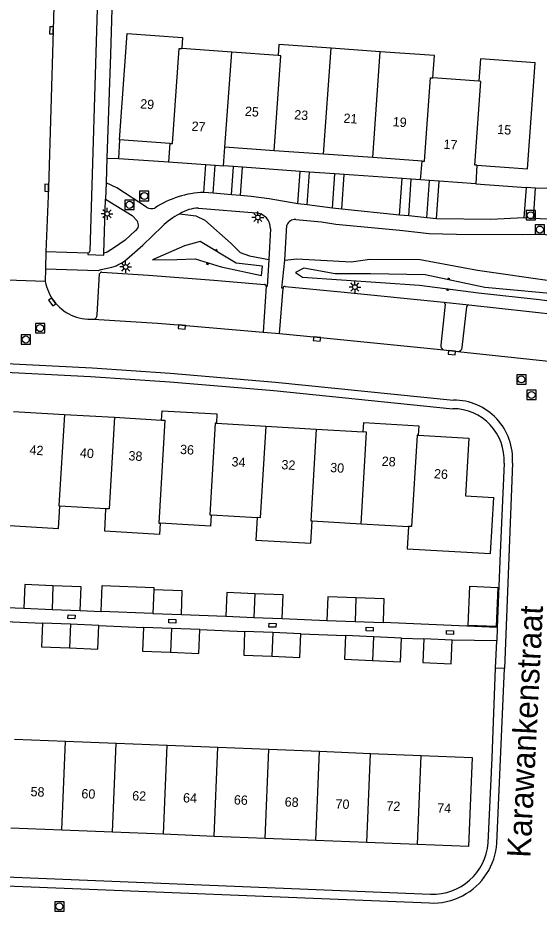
# Model space of a CAD drawing. Extents: x 132994 to 136000, y 393499 to 395512.
# Drawn here: x 133709.6 to 133765.3, y 394705.4 to 394800.9 of the extents above; entities that cross this region are included whole.
import ezdxf

# ---------------------------------------------------------------- set-up
doc = ezdxf.new("R2010")
doc.units = 0
for name, color, linetype in [('gg-afsc-erfafscheiding', 7, 'Continuous'), ('gg-afsc-hekwerk', 7, 'Continuous'), ('gg-afsc-muur', 7, 'Continuous'), ('gg-anno-huisnummerreeks BGT', 7, 'Continuous'), ('gg-anno-openbare ruimte label', 7, 'Continuous'), ('gg-bbg-bijgebouw', 7, 'Continuous'), ('gg-bbg-hoofdgebouw', 7, 'Continuous'), ('gg-bbg-luifel en loopbrug', 7, 'Continuous'), ('gg-bbg-tussenscheiding', 7, 'Continuous'), ('gg-knt-bovenkant onderkant talud', 7, 'Continuous'), ('gg-knt-verharding', 7, 'Continuous'), ('gg-knt-verharding nz', 7, 'Continuous'), ('gt-grn-groengrens', 7, 'Continuous'), ('gt-grn-vlakafsluiter', 7, 'Continuous'), ('gt-grn-weggrens', 7, 'Continuous'), ('gt-symb-kolk', 7, 'Continuous'), ('gt-symb-kolk center center', 7, 'Continuous'), ('gt-symb-lichtmast', 7, 'Continuous'), ('gt-symb-rioolschacht', 7, 'Continuous'), ('gt-symb-talud symbool', 7, 'Continuous')]:
    doc.layers.add(name, color=color, linetype=linetype)

# ---------------------------------------------------------------- blocks, each defined once
blk = doc.blocks.new('gt0-KOLKCC')
at = {"layer": 'gt-symb-kolk center center'}
blk.add_lwpolyline([(-0.375, 0.2), (0.375, 0.2), (0.375, -0.2), (-0.375, -0.2)], close=True, dxfattribs=at)
blk = doc.blocks.new('gt0-LMAST')
at = {"layer": 'gt-symb-lichtmast'}
for p, q in [((-0.182, 0.173), (-0.447, 0.438)), ((-0.005, 0.246), (-0.005, 0.621)), ((0.172, 0.173), (0.437, 0.438)), ((-0.255, -0.004), (-0.63, -0.004)), ((-0.182, -0.181), (-0.447, -0.446)), ((-0.005, -0.254), (-0.005, -0.629)), ((0.437, -0.446), (0.172, -0.181)), ((0.245, -0.004), (0.62, -0.004))]:
    blk.add_line(p, q, dxfattribs=at)
blk.add_circle((-0.005, -0.004), 0.25, dxfattribs=at)
blk = doc.blocks.new('gt0-RS')
at = {"layer": 'gt-symb-rioolschacht'}
blk.add_lwpolyline([(-0.5, -0.5), (0.5, -0.5), (0.5, 0.5), (-0.5, 0.5)], close=True, dxfattribs=at)
blk.add_circle((0, 0), 0.375, dxfattribs=at)
blk = doc.blocks.new('gt0-KOLK')
at = {"layer": 'gt-symb-kolk'}
blk.add_lwpolyline([(0, 0), (0.375, 0), (0.375, 0.4), (-0.375, 0.4), (-0.375, 0), (0, 0)], dxfattribs=at)
blk = doc.blocks.new('gt0-TALUD_1')
at = {"layer": 'gt-symb-talud symbool'}
for p, q in [((-1, -1), (-1, 0)), ((-0.5, -2), (-0.5, 0)), ((0, -1), (0, 0)), ((0.5, -2), (0.5, 0)), ((1, -1), (1, 0))]:
    blk.add_line(p, q, dxfattribs=at)

msp = doc.modelspace()

# ---------------------------------------------------------------- linework, layer by layer
at = {"layer": 'gg-afsc-erfafscheiding'}
for p, q in [((133705.495, 394738.006), (133710.241, 394737.786)), ((133716.265, 394737.559), (133718.496, 394737.458)), ((133727.079, 394737.134), (133731.836, 394736.939)), ((133737.853, 394736.7), (133742.642, 394736.491)), ((133760.827, 394735.722), (133748.666, 394736.286))]:
    msp.add_line(p, q, dxfattribs=at)
at = {"layer": 'gg-afsc-hekwerk'}
for p, q in [((133761.16, 394743.717), (133760.827, 394735.722)), ((133707.441, 394736.416), (133712.229, 394736.215)), ((133718.247, 394735.957), (133723.029, 394735.74)), ((133729.043, 394735.505), (133733.846, 394735.315)), ((133739.864, 394735.066), (133744.612, 394734.869)), ((133750.629, 394734.612), (133753.013, 394734.512)), ((133760.798, 394734.312), (133756.045, 394734.378)), ((133760.673, 394731.374), (133760.798, 394734.312)), ((133760.303, 394721.815), (133760.673, 394731.374))]:
    msp.add_line(p, q, dxfattribs=at)
at = {"layer": 'gg-afsc-muur'}
msp.add_line((133719.725, 394804.322), (133719.508, 394796.949), dxfattribs=at)
at = {"layer": 'gg-bbg-bijgebouw'}
for p, q in [((133710.241, 394737.786), (133713.253, 394737.673)), ((133713.253, 394737.673), (133716.265, 394737.559)), ((133724.032, 394737.249), (133718.496, 394737.458)), ((133724.032, 394737.249), (133727.079, 394737.134)), ((133731.836, 394736.939), (133734.845, 394736.819)), ((133734.845, 394736.819), (133737.853, 394736.7)), ((133715.238, 394736.086), (133712.229, 394736.215)), ((133718.247, 394735.957), (133715.238, 394736.086)), ((133726.036, 394735.623), (133723.029, 394735.74)), ((133742.642, 394736.491), (133745.654, 394736.389)), ((133745.654, 394736.389), (133748.666, 394736.286)), ((133748.666, 394736.286), (133748.671, 394736.427)), ((133729.043, 394735.505), (133726.036, 394735.623)), ((133736.855, 394735.191), (133733.846, 394735.315)), ((133739.864, 394735.066), (133736.855, 394735.191)), ((133747.62, 394734.741), (133744.612, 394734.869)), ((133750.629, 394734.612), (133747.62, 394734.741)), ((133756.045, 394734.378), (133753.013, 394734.512))]:
    msp.add_line(p, q, dxfattribs=at)
for points in [[(133713.348, 394740.201), (133710.336, 394740.314), (133710.241, 394737.786)], [(133716.265, 394737.559), (133716.36, 394740.087), (133713.348, 394740.201)], [(133718.496, 394737.458), (133718.601, 394740.236), (133724.136, 394740.027), (133724.127, 394739.777)], [(133727.079, 394737.134), (133727.174, 394739.662), (133724.127, 394739.777)], [(133734.945, 394739.347), (133731.936, 394739.467), (133731.836, 394736.939)], [(133737.853, 394736.7), (133737.953, 394739.228), (133734.945, 394739.347)], [(133745.74, 394738.921), (133742.728, 394739.025), (133742.642, 394736.491)], [(133748.671, 394736.427), (133748.752, 394738.816), (133745.74, 394738.921)], [(133712.229, 394736.215), (133712.12, 394733.683), (133715.129, 394733.554)], [(133715.129, 394733.554), (133718.138, 394733.424), (133718.247, 394735.957)], [(133723.029, 394735.74), (133722.93, 394733.207), (133725.937, 394733.09)], [(133725.937, 394733.09), (133728.944, 394732.972), (133729.043, 394735.505)], [(133733.846, 394735.315), (133733.741, 394732.782), (133736.75, 394732.658)], [(133736.75, 394732.658), (133739.759, 394732.533), (133739.864, 394735.066)], [(133744.612, 394734.869), (133744.504, 394732.336), (133747.513, 394732.208)], [(133747.513, 394732.208), (133750.521, 394732.079), (133750.629, 394734.612)], [(133753.013, 394734.512), (133752.901, 394731.98), (133755.933, 394731.845), (133756.045, 394734.378)]]:
    msp.add_lwpolyline(points, dxfattribs=at)
at = {"layer": 'gg-bbg-hoofdgebouw'}
for p, q in [((133732.465, 394797.209), (133727.121, 394797.589)), ((133737.424, 394796.857), (133732.465, 394797.209)), ((133748.347, 394797.262), (133743.081, 394797.636)), ((133758.87, 394794.105), (133753.969, 394794.455)), ((133725.859, 394787.467), (133720.474, 394787.862)), ((133725.859, 394787.467), (133725.714, 394785.493)), ((133731.595, 394785.056), (133731.744, 394787.058)), ((133737.01, 394786.687), (133731.744, 394787.058)), ((133742.277, 394786.316), (133737.01, 394786.687)), ((133747.543, 394785.945), (133742.277, 394786.316)), ((133725.714, 394785.493), (133729.707, 394785.196)), ((133752.809, 394785.574), (133747.543, 394785.945)), ((133752.659, 394783.558), (133752.809, 394785.574)), ((133729.707, 394785.196), (133730.69, 394785.123)), ((133730.69, 394785.123), (133731.595, 394785.056)), ((133758.668, 394785.123), (133758.546, 394783.142)), ((133753.594, 394783.492), (133752.659, 394783.558)), ((133754.623, 394783.419), (133753.594, 394783.492)), ((133758.546, 394783.142), (133754.623, 394783.419)), ((133709.143, 394758.827), (133714.581, 394758.51)), ((133714.581, 394758.51), (133719.925, 394758.199)), ((133719.925, 394758.199), (133724.961, 394757.906)), ((133730.882, 394758.566), (133730.825, 394757.566)), ((133730.825, 394757.566), (133736.097, 394757.256)), ((133736.097, 394757.256), (133741.488, 394756.938)), ((133741.488, 394756.938), (133746.525, 394756.642)), ((133760.128, 394743.626), (133760.492, 394749.63)), ((133719.023, 394748.426), (133714.101, 394748.709)), ((133718.885, 394746.026), (133719.023, 394748.426)), ((133730.27, 394747.767), (133735.175, 394747.48)), ((133741.058, 394747.134), (133746.304, 394746.828)), ((133746.304, 394746.828), (133751.362, 394746.533)), ((133709.255, 394723.817), (133714.688, 394723.598)), ((133714.688, 394723.598), (133720.121, 394723.379)), ((133720.121, 394723.379), (133725.554, 394723.161)), ((133725.554, 394723.161), (133730.987, 394722.942)), ((133730.987, 394722.942), (133736.42, 394722.723)), ((133736.42, 394722.723), (133741.854, 394722.504)), ((133741.854, 394722.504), (133747.287, 394722.286)), ((133747.287, 394722.286), (133752.72, 394722.067)), ((133714.297, 394714.072), (133708.864, 394714.291)), ((133719.73, 394713.853), (133714.297, 394714.072)), ((133725.163, 394713.634), (133719.73, 394713.853)), ((133730.596, 394713.415), (133725.163, 394713.634)), ((133736.029, 394713.196), (133730.596, 394713.415)), ((133741.463, 394712.978), (133736.029, 394713.196)), ((133746.896, 394712.759), (133741.463, 394712.978)), ((133752.329, 394712.54), (133746.896, 394712.759))]:
    msp.add_line(p, q, dxfattribs=at)
for points in [[(133720.474, 394787.862), (133721.27, 394799.213), (133727.208, 394798.774), (133727.121, 394797.589)], [(133743.081, 394797.636), (133737.507, 394798.032), (133737.424, 394796.857)], [(133753.969, 394794.455), (133754.139, 394796.851), (133748.347, 394797.262)], [(133758.668, 394785.123), (133764.064, 394784.764), (133764.908, 394796.072), (133759.044, 394796.494), (133758.87, 394794.105)], [(133724.961, 394757.906), (133725.014, 394758.899), (133730.882, 394758.566)], [(133746.525, 394756.642), (133746.578, 394757.642), (133752.461, 394757.289), (133752.403, 394756.287)], [(133752.403, 394756.287), (133757.796, 394755.972), (133757.438, 394749.803), (133760.492, 394749.63)], [(133708.182, 394747.847), (133708.091, 394746.662), (133713.964, 394746.324), (133714.101, 394748.709)], [(133730.27, 394747.767), (133730.198, 394746.573), (133724.808, 394746.877)], [(133735.175, 394747.48), (133735.035, 394745.084), (133740.921, 394744.749), (133741.058, 394747.134)], [(133724.808, 394746.877), (133724.743, 394745.689), (133718.885, 394746.026)], [(133751.362, 394746.533), (133751.217, 394744.147), (133760.128, 394743.626)], [(133752.72, 394722.067), (133758.153, 394721.848), (133757.762, 394712.321), (133752.329, 394712.54)]]:
    msp.add_lwpolyline(points, dxfattribs=at)
at = {"layer": 'gg-bbg-luifel en loopbrug'}
msp.add_lwpolyline([(133760.926, 394740.022), (133760.732, 394735.827), (133757.735, 394735.966), (133757.93, 394740.161), (133760.926, 394740.022)], dxfattribs=at)
at = {"layer": 'gg-bbg-tussenscheiding'}
for p, q in [((133731.744, 394787.058), (133732.465, 394797.209)), ((133742.277, 394786.316), (133743.081, 394797.636)), ((133747.543, 394785.945), (133748.347, 394797.262)), ((133713.348, 394740.201), (133713.253, 394737.673)), ((133724.127, 394739.777), (133724.032, 394737.249)), ((133734.945, 394739.347), (133734.845, 394736.819)), ((133745.74, 394738.921), (133745.654, 394736.389)), ((133715.238, 394736.086), (133715.129, 394733.554)), ((133726.036, 394735.623), (133725.937, 394733.09)), ((133736.855, 394735.191), (133736.75, 394732.658)), ((133747.62, 394734.741), (133747.513, 394732.208)), ((133714.297, 394714.072), (133714.688, 394723.598)), ((133719.73, 394713.853), (133720.121, 394723.379)), ((133725.163, 394713.634), (133725.554, 394723.161)), ((133730.596, 394713.415), (133730.987, 394722.942)), ((133736.029, 394713.196), (133736.42, 394722.723)), ((133741.463, 394712.978), (133741.854, 394722.504)), ((133746.896, 394712.759), (133747.287, 394722.286)), ((133752.329, 394712.54), (133752.72, 394722.067))]:
    msp.add_line(p, q, dxfattribs=at)
for points in [[(133725.859, 394787.467), (133726.129, 394787.448), (133726.851, 394797.608), (133727.121, 394797.589)], [(133737.01, 394786.687), (133737.731, 394796.835), (133737.424, 394796.857)], [(133752.809, 394785.574), (133753.072, 394785.555), (133753.706, 394794.474), (133753.969, 394794.455)], [(133758.668, 394785.123), (133758.451, 394785.137), (133759.087, 394794.09), (133758.87, 394794.105)], [(133714.581, 394758.51), (133713.986, 394748.731), (133714.101, 394748.709)], [(133719.925, 394758.199), (133719.35, 394748.407), (133719.023, 394748.426)], [(133724.961, 394757.906), (133725.316, 394757.885), (133724.67, 394746.885), (133724.808, 394746.877)], [(133730.825, 394757.566), (133730.706, 394757.573), (133730.131, 394747.775), (133730.27, 394747.767)], [(133736.097, 394757.256), (133735.522, 394747.46), (133735.175, 394747.48)], [(133741.488, 394756.938), (133740.913, 394747.142), (133741.058, 394747.134)], [(133746.304, 394746.828), (133746.879, 394756.621), (133746.525, 394756.642)], [(133752.403, 394756.287), (133752.269, 394756.295), (133751.695, 394746.513), (133751.362, 394746.533)]]:
    msp.add_lwpolyline(points, dxfattribs=at)
at = {"layer": 'gg-knt-bovenkant onderkant talud'}
msp.add_line((133755.134, 394770.482), (133757.799, 394770.203), dxfattribs=at)
for points in [[(133726.903, 394779.948), (133728.637, 394779.708), (133729.597, 394779.274), (133732.393, 394776.763), (133733.382, 394775.804), (133734.363, 394775.454), (133736.434, 394775.061)], [(133735.63, 394773.358), (133735.745, 394774.349), (133732.923, 394774.672), (133729.074, 394776.979), (133727.426, 394776.503), (133724.012, 394775.03), (133726.61, 394775.072), (133728.553, 394775.122), (133731.321, 394774.283), (133735.63, 394773.358)], [(133738.129, 394774.972), (133739.43, 394775.146), (133745.229, 394774.825), (133747.214, 394775.086), (133752.606, 394775.05), (133758.746, 394773.912), (133766.45, 394772.798), (133772.509, 394771.873), (133773.104, 394771.4)], [(133771.396, 394769.976), (133771.936, 394770.425), (133771.525, 394770.974), (133759.516, 394772.051), (133753.151, 394773.418), (133747.288, 394773.522), (133743.534, 394773.541), (133740.179, 394774.122), (133739.282, 394773.673), (133740.035, 394773.165), (133752.533, 394772.333), (133758.848, 394771.481), (133765.374, 394770.8), (133771.396, 394769.976)]]:
    msp.add_lwpolyline(points, dxfattribs=at)
at = {"layer": 'gg-knt-verharding'}
for p, q in [((133718.169, 394804.206), (133717.284, 394775.939)), ((133719.508, 394796.949), (133719.129, 394785.887)), ((133720.474, 394787.862), (133720.358, 394785.841)), ((133719.129, 394785.887), (133719.034, 394783.256)), ((133720.358, 394785.841), (133725.714, 394785.493)), ((133729.487, 394782.234), (133729.707, 394785.196)), ((133730.47, 394782.157), (133730.69, 394785.123)), ((133732.639, 394784.982), (133731.595, 394785.056)), ((133732.423, 394781.956), (133732.639, 394784.982)), ((133733.627, 394784.911), (133732.639, 394784.982)), ((133733.412, 394781.884), (133733.627, 394784.911)), ((133739.792, 394784.473), (133733.627, 394784.911)), ((133739.546, 394781.02), (133739.792, 394784.473)), ((133740.787, 394784.402), (133739.792, 394784.473)), ((133740.539, 394780.911), (133740.787, 394784.402)), ((133743.497, 394784.21), (133740.787, 394784.402)), ((133743.236, 394780.545), (133743.497, 394784.21)), ((133744.494, 394784.139), (133743.497, 394784.21)), ((133744.229, 394780.42), (133744.494, 394784.139)), ((133750.675, 394783.699), (133744.494, 394784.139)), ((133750.398, 394779.802), (133750.675, 394783.699)), ((133751.658, 394783.629), (133750.675, 394783.699)), ((133751.379, 394779.708), (133751.658, 394783.629)), ((133752.659, 394783.558), (133751.658, 394783.629)), ((133753.313, 394779.509), (133753.594, 394783.492)), ((133719.034, 394783.256), (133718.987, 394781.504)), ((133754.339, 394779.395), (133754.623, 394783.419)), ((133758.546, 394783.142), (133763.936, 394782.753)), ((133763.936, 394782.753), (133763.692, 394779.507)), ((133764.93, 394782.682), (133763.936, 394782.753)), ((133764.72, 394779.423), (133764.93, 394782.682)), ((133730.47, 394782.157), (133729.487, 394782.234)), ((133732.423, 394781.956), (133730.47, 394782.157)), ((133733.412, 394781.884), (133732.423, 394781.956)), ((133718.804, 394775.737), (133718.987, 394781.504)), ((133740.539, 394780.911), (133739.546, 394781.02)), ((133743.236, 394780.545), (133740.539, 394780.911)), ((133728.909, 394780.539), (133735.072, 394780.043)), ((133744.229, 394780.42), (133743.236, 394780.545)), ((133750.398, 394779.802), (133744.229, 394780.42)), ((133751.379, 394779.708), (133750.398, 394779.802)), ((133753.313, 394779.509), (133751.379, 394779.708)), ((133738.129, 394774.972), (133738.37, 394778.71)), ((133754.339, 394779.395), (133753.313, 394779.509)), ((133764.72, 394779.423), (133763.692, 394779.507)), ((133767.834, 394779.288), (133764.72, 394779.423)), ((133736.594, 394778.339), (133736.434, 394775.061)), ((133712.604, 394775.873), (133712.556, 394774.051)), ((133717.086, 394775.748), (133712.604, 394775.873)), ((133712.556, 394774.051), (133712.529, 394772.715)), ((133718.086, 394769.14), (133718.345, 394773.538)), ((133736.143, 394772.192), (133735.809, 394767.311)), ((133737.583, 394767.14), (133737.948, 394771.997)), ((133755.281, 394770.27), (133754.799, 394765.893)), ((133757.799, 394770.203), (133772.519, 394768.599)), ((133757.099, 394765.65), (133757.579, 394770.018)), ((133735.809, 394767.311), (133737.583, 394767.14)), ((133755.148, 394765.391), (133756.637, 394765.23)), ((133761.57, 394753.306), (133761.16, 394743.717)), ((133760.827, 394735.722), (133760.798, 394734.312)), ((133759.879, 394712.723), (133760.303, 394721.815)), ((133690.809, 394709.793), (133753.708, 394707.226))]:
    msp.add_line(p, q, dxfattribs=at)
for points in [[(133723.345, 394780.643), (133720.186, 394782.704), (133719.034, 394783.256)], [(133739.546, 394781.02), (133736.462, 394781.528), (133734.547, 394781.773), (133733.412, 394781.884)], [(133718.987, 394781.504), (133721.82, 394779.767), (133722.347, 394779.173)], [(133739.31, 394779.335), (133742.068, 394779.101), (133743.598, 394778.841), (133750.451, 394778.188), (133753.569, 394777.822), (133756.494, 394777.761), (133763.571, 394777.736), (133765.651, 394777.773), (133767.397, 394777.601), (133770.651, 394777.745), (133772.916, 394777.623)], [(133763.692, 394779.507), (133760.153, 394779.324), (133754.339, 394779.395)], [(133722.183, 394778.145), (133721.059, 394777.109), (133719.92, 394776.328), (133719.151, 394775.839), (133718.804, 394775.737)], [(133721.266, 394775.089), (133722.978, 394776.575), (133725.033, 394778.593)], [(133717.086, 394775.748), (133717.081, 394775.597), (133718.803, 394775.527), (133718.804, 394775.737)], [(133736.434, 394775.061), (133736.258, 394772.179), (133736.143, 394772.192)], [(133737.948, 394771.997), (133737.833, 394772.007), (133738.129, 394774.972)], [(133712.556, 394774.051), (133718.2, 394773.881), (133718.515, 394773.987), (133719.665, 394774.245)], [(133718.579, 394773.714), (133723.573, 394773.393), (133730.547, 394772.859), (133735.951, 394772.388)], [(133738.163, 394772.174), (133744.135, 394771.608), (133755.134, 394770.482)], [(133694.418, 394763.572), (133707.556, 394763.042), (133717.36, 394762.543), (133725.853, 394761.972), (133736.963, 394761.075), (133756.103, 394759.116)]]:
    msp.add_lwpolyline(points, dxfattribs=at)
for centre, radius, start, end in [((133729.854, 394772.047), 10.194, 92.06128, 123.40031), ((133723.888, 394781.59), 1.092, 240.15735, 288.88965), ((133730.468, 394773.06), 7.756, 117.36582, 134.48828), ((133728.925, 394776.785), 3.754, 90.24308, 122.58857), ((133734.931, 394778.385), 1.664, 358.41573, 85.12625), ((133721.778, 394778.737), 0.717, 304.41167, 37.45995), ((133739.239, 394778.423), 0.915, 85.52955, 161.70981), ((133717.091, 394775.941), 0.193, 268.51364, 359.42452), ((133718.401, 394778.584), 4.52, 286.24671, 309.34704), ((133718.614, 394773.424), 0.292, 96.82236, 157.07398), ((133718.052, 394773.874), 5.643, 191.85549, 215.03281), ((133735.955, 394772.2), 0.188, 357.59213, 91.22655), ((133738.134, 394771.99), 0.186, 81.08277, 177.84346), ((133717.367, 394773.622), 4.941, 217.19855, 273.77583), ((133755.093, 394770.297), 0.19, 351.87729, 77.5973), ((133757.779, 394770.003), 0.201, 84.27509, 175.84648), ((133717.659, 394769.118), 0.428, 274.4268, 2.91225), ((133755.249, 394765.834), 0.454, 172.47056, 257.14497), ((133756.626, 394765.706), 0.476, 271.27662, 353.27076), ((133756.114, 394753.649), 5.467, 356.39934, 90.11633), ((133753.924, 394713.196), 5.974, 267.9295, 355.45849)]:
    msp.add_arc(centre, radius, start, end, dxfattribs=at)
at = {"layer": 'gg-knt-verharding nz'}
for p, q in [((133762.47, 394753.289), (133761.624, 394731.347)), ((133761.624, 394731.347), (133760.673, 394731.374)), ((133760.808, 394712.699), (133761.624, 394731.347)), ((133690.768, 394708.843), (133753.597, 394706.303))]:
    msp.add_line(p, q, dxfattribs=at)
for points in [[(133713.523, 394804.77), (133713.393, 394799.531), (133712.879, 394782.708), (133712.604, 394775.873)], [(133717.692, 394768.692), (133724.535, 394768.252), (133727.152, 394768.055), (133735.809, 394767.311)], [(133737.583, 394767.14), (133741.599, 394766.758), (133755.148, 394765.391)], [(133694.515, 394764.507), (133707.634, 394763.964), (133717.563, 394763.479), (133725.897, 394762.909), (133737.126, 394761.966), (133756.159, 394760.037)], [(133756.637, 394765.23), (133770.342, 394763.753), (133772.183, 394763.542)]]:
    msp.add_lwpolyline(points, dxfattribs=at)
for centre, radius, start, end in [((133756.182, 394753.733), 6.304, 355.95849, 90.2083), ((133753.967, 394713.148), 6.856, 297.66541, 356.24317), ((133753.968, 394713.15), 6.857, 266.89965, 297.64864)]:
    msp.add_arc(centre, radius, start, end, dxfattribs=at)
at = {"layer": 'gt-grn-groengrens'}
msp.add_line((133719.129, 394785.887), (133720.358, 394785.841), dxfattribs=at)
at = {"layer": 'gt-grn-vlakafsluiter'}
msp.add_line((133767.752, 394782.618), (133764.93, 394782.682), dxfattribs=at)
at = {"layer": 'gt-grn-weggrens'}
msp.add_line((133712.529, 394772.715), (133705.856, 394772.916), dxfattribs=at)

# ---------------------------------------------------------------- block references
at = {"layer": 'gt-symb-kolk'}
for p, rotation in [((133713.393, 394799.531), 88.42611432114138), ((133712.879, 394782.708), 88.42611432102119), ((133713.431, 394770.635), 126.35665584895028), ((133727.152, 394768.055), 175.08758369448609), ((133741.599, 394766.758), 174.30948134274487), ((133756.014, 394765.302), 174.30948134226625)]:
    msp.add_blockref('gt0-KOLK', p, dxfattribs=dict(at, rotation=rotation))
at = {"layer": 'gt-symb-kolk center center'}
for p, rotation in [((133715.339, 394736.864), -2.3973660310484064), ((133726.112, 394736.414), -2.3731780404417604), ((133736.822, 394735.969), -2.211592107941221), ((133747.204, 394735.569), -2.462209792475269), ((133755.79, 394735.199), 177.53779020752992)]:
    msp.add_blockref('gt0-KOLKCC', p, dxfattribs=dict(at, rotation=rotation))
at = {"layer": 'gt-symb-lichtmast'}
for p in [(133719.151, 394779.942), (133735.259, 394779.554), (133721.123, 394774.262), (133745.631, 394772.112)]:
    msp.add_blockref('gt0-LMAST', p, dxfattribs=at)
at = {"layer": 'gt-symb-rioolschacht'}
for p in [(133723.114, 394781.844), (133721.541, 394780.9), (133764.431, 394779.784), (133765.401, 394778.259), (133711.985, 394767.728), (133710.451, 394766.511), (133763.428, 394762.246), (133764.51, 394760.581), (133714.044, 394705.927)]:
    msp.add_blockref('gt0-RS', p, dxfattribs=at)
at = {"layer": 'gt-symb-talud symbool'}
for p, xscale, yscale, rotation in [((133730.767, 394775.962), 0.10049875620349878, 0.10049875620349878, 148.84069549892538), ((133729.922, 394774.707), 0.10028459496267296, 0.10028459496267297, -16.80869161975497), ((133755.617, 394772.888), 0.10022474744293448, 0.10022474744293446, 167.90524292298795), ((133755.575, 394771.922), 0.09984988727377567, 0.0998498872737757, -7.480886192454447)]:
    msp.add_blockref('gt0-TALUD_1', p, dxfattribs=dict(at, xscale=xscale, yscale=yscale, rotation=rotation))

# ---------------------------------------------------------------- texts
at = {"layer": 'gg-anno-huisnummerreeks BGT'}
for s, rotation, p in [('29', 355.8, (133722.647, 394791.212)), ('25', 356, (133733.848, 394790.418)), ('23', 356, (133739.115, 394790.047)), ('21', 356, (133744.381, 394789.676)), ('19', 356, (133749.647, 394789.305)), ('27', 355.8, (133728.139, 394788.822)), ('15', 356.2, (133760.824, 394788.487)), ('17', 356, (133755.074, 394786.895)), ('42', 356.7, (133710.825, 394754.221)), ('40', 356.7, (133716.215, 394753.907)), ('36', 356.8, (133726.917, 394754.283)), ('38', 356.7, (133721.405, 394753.605)), ('34', 356.6, (133732.421, 394752.965)), ('28', 356.6, (133748.474, 394753.02)), ('32', 356.6, (133737.753, 394752.651)), ('30', 356.6, (133742.967, 394752.344)), ('26', 356.7, (133754.061, 394751.682)), ('58', 357.7, (133710.946, 394717.709)), ('60', 357.7, (133716.379, 394717.49)), ('62', 357.7, (133721.812, 394717.271)), ('64', 357.7, (133727.245, 394717.052)), ('66', 357.7, (133732.678, 394716.833)), ('68', 357.7, (133738.11, 394716.615)), ('70', 357.7, (133743.545, 394716.396)), ('72', 357.7, (133748.978, 394716.177)), ('74', 357.7, (133754.411, 394715.958))]:
    msp.add_text(s, height=1, rotation=rotation, dxfattribs=at).set_placement(p)
at = {"layer": 'gg-anno-openbare ruimte label'}
msp.add_text('Karawankenstraat', height=2.5, rotation=87.1, dxfattribs=at).set_placement((133764.381, 394711.096))

doc.saveas('drawing.dxf')
